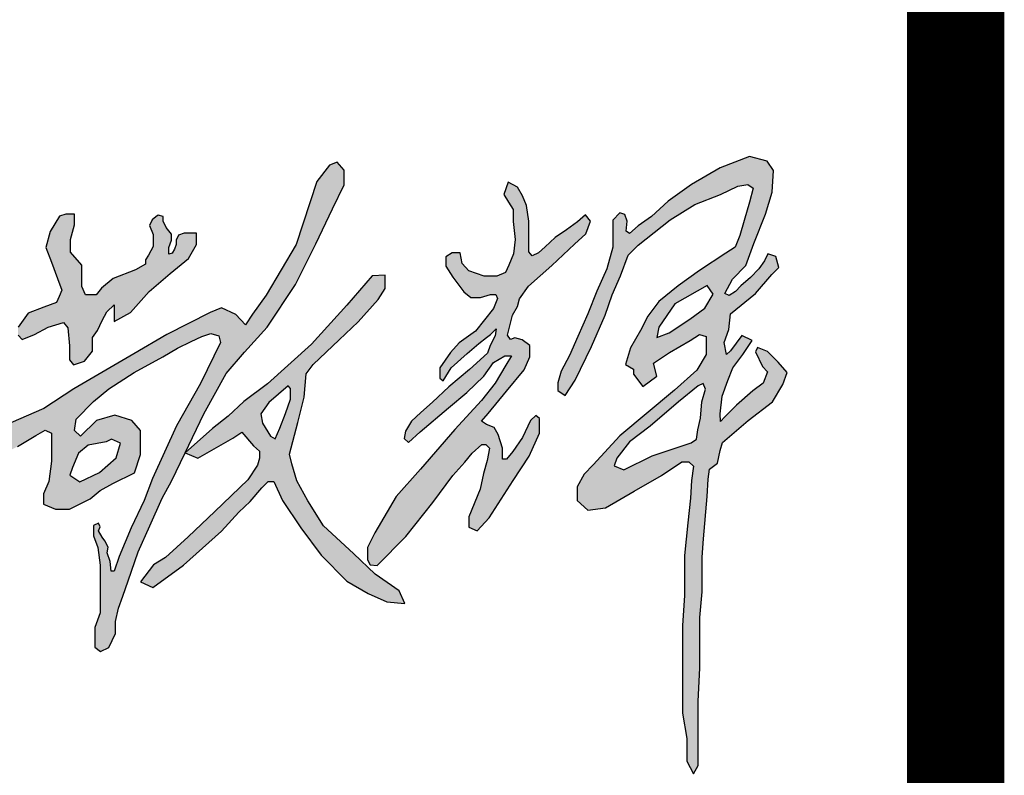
# Model space of a CAD drawing. Extents: x -302077 to 107904, y -9283 to 295706.
# Tile 262 of 297: x 14304 to 15317, y 248507 to 249285. Entities that reach past the tile are written whole.
import ezdxf

# ---------------------------------------------------------------- set-up
doc = ezdxf.new("R2010")
doc.units = 0
doc.header["$LTSCALE"] = 500
doc.header["$MEASUREMENT"] = 0
doc.layers.get('0').update_dxf_attribs({"linetype": 'CONTINUOUS'})
doc.layers.add('PUB_TITLE', color=4, linetype='CONTINUOUS')

# ---------------------------------------------------------------- blocks, each defined once
blk = doc.blocks.new('李敬辉')
h = blk.add_hatch(color=3)
h.paths.add_polyline_path([(3996.5, 949.9), (3919.8, 887.2), (3809.5, 793), (3729.9, 732.1), (3679.7, 668.6), (3669.6, 638.7), (3706.9, 622.2), (3817.5, 677.6), (3907.1, 707.5), (3970.1, 727.8), (3990.4, 742.7), (3996.3, 778.5), (4006, 824.1), (4011.9, 887.1), (4025.7, 937.2), (4016.7, 959.1)], flags=16)
h.paths.add_polyline_path([(4032, 1341.1), (3905.5, 1269.8), (3844.2, 1178.4), (3835.4, 1138.4), (3884.2, 1155.9), (3964.4, 1209.7), (4023.3, 1252.2), (4055.8, 1307.3)], flags=16)
h.paths.add_polyline_path([(3256.3, 1743.5), (3239.1, 1695.7), (3257.9, 1665.2), (3275.4, 1637), (3275.4, 1590.6), (3284.3, 1520.3), (3276.6, 1463.7), (3258.6, 1420.5), (3246.5, 1391.6), (3212.2, 1376.8), (3163.3, 1376.8), (3103.4, 1398.7), (3077.6, 1426.3), (3069.2, 1468.8), (3038.3, 1468.8), (3013.8, 1452.7), (3013.8, 1416), (3040.2, 1372.9), (3083, 1316.6), (3111.4, 1294.8), (3148.5, 1294.8), (3188, 1305.9), (3207.8, 1305.9), (3215.4, 1290.2), (3199.2, 1250.7), (3129, 1162.9), (3065.7, 1116.9), (3031.3, 1079.7), (2990.2, 1019.6), (2990.2, 980), (3002.5, 969.3), (3034.7, 1019.6), (3096.3, 1076.4), (3141.9, 1114.3), (3172.4, 1137.8), (3187.9, 1149.8), (3209.3, 1171.5), (3205.4, 1144.7), (3186.4, 1107.1), (3176.2, 1077.5), (3105.4, 1013.1), (3024.6, 946.4), (2961.7, 885.9), (2916.4, 845.5), (2879.9, 812.4), (2856.7, 773.9), (2851.3, 744.4), (2868, 729.6), (2913.9, 771), (3024.2, 863.9), (3095, 923.4), (3162.2, 988.1), (3199.8, 1041), (3221.7, 1053.5), (3242.8, 1066.7), (3269.9, 1066.7), (3247.3, 1030.3), (3206.2, 959.7), (3152.3, 892.8), (3048, 780.3), (2914.6, 624.9), (2820, 519.2), (2736.4, 377.1), (2707.5, 319.9), (2707.5, 271.6), (2718.3, 252.8), (2745.4, 249.2), (2858.1, 362.6), (2963.1, 494.8), (3040.7, 600.9), (3088, 652.1), (3116.2, 687.2), (3154.3, 721.3), (3169.9, 721.3), (3184.2, 707), (3175.2, 659.2), (3160, 608.6), (3147.2, 547.3), (3102.5, 439.3), (3102.5, 399.1), (3135.4, 384.2), (3182.1, 435.1), (3275.5, 581.1), (3338.1, 676.3), (3378.2, 765.6), (3378.2, 823.2), (3364, 834.1), (3343.1, 814.9), (3312.2, 748.1), (3274.6, 693.8), (3249.6, 663.8), (3233.7, 663.8), (3233.7, 706.9), (3217.9, 760.5), (3202.3, 787), (3172.4, 798.6), (3152.8, 811.7), (3179, 841.9), (3250.3, 928.9), (3319.2, 1012.8), (3341.3, 1063.1), (3341.3, 1107), (3311.2, 1129.8), (3281.9, 1136.6), (3265.6, 1130.9), (3253.7, 1147.7), (3273.4, 1224.7), (3292.3, 1258.9), (3300.9, 1289.2), (3335.2, 1337.8), (3426.7, 1418.5), (3514.9, 1502.1), (3559.8, 1542.1), (3577.8, 1591.9), (3558.2, 1616.4), (3526.3, 1589.5), (3483.8, 1557.6), (3439.6, 1527.4), (3401.2, 1491.4), (3374.2, 1468.6), (3349.7, 1456.3), (3337.5, 1471.8), (3337.5, 1533.9), (3337.5, 1591.2), (3327.7, 1652.9), (3312, 1690.3), (3293.1, 1724.5)])
h.paths.add_polyline_path([(2399.1, 950), (2324.1, 885.6), (2291.8, 840.4), (2298.3, 804.1), (2329.9, 753.2), (2348.1, 743.8), (2366.9, 785.4), (2388.6, 842.2), (2407.9, 897.9), (2407.9, 924.2), (2407.9, 940)], flags=16)
h.paths.add_polyline_path([(2725.7, 1379), (2627.5, 1264.2), (2489.2, 1112.6), (2318.3, 957.3), (2225.5, 889.5), (2164.9, 831.4), (2104.2, 784), (1996.8, 689), (2046.4, 668.3), (2183.7, 745.8), (2217.7, 770), (2263.7, 715.8), (2286.8, 695.6), (2286.8, 668.1), (2279.1, 640.7), (2241.6, 583.9), (2112.4, 460.7), (2008.5, 361.2), (1921.1, 281.2), (1873.5, 252), (1823.9, 185.9), (1871.5, 163.6), (1991.1, 251), (2139.4, 383.4), (2206.8, 457.7), (2250.4, 499.7), (2296, 552), (2320.7, 577.4), (2342.9, 577.4), (2377.1, 502.7), (2447.9, 397.1), (2527.5, 290.4), (2627.4, 188.8), (2710.2, 140.2), (2783.6, 107.8), (2853.8, 101.2), (2831.8, 151.6), (2737.5, 216.1), (2653, 296.3), (2536.3, 404.1), (2475, 501.9), (2432.5, 579.3), (2413.4, 645.4), (2403.8, 683.6), (2436.7, 807.2), (2460.6, 906.3), (2469.3, 996.4), (2496.6, 1033.1), (2598.2, 1129.4), (2672.2, 1199.7), (2749.1, 1286.2), (2776.5, 1328.9), (2776.5, 1380.6)])
h.paths.add_polyline_path([(1689.9, 731.3), (1619.3, 718.8), (1581.1, 687.5), (1558.3, 632.3), (1548.1, 601.5), (1587.4, 575.9), (1663.1, 612.3), (1728.6, 668.7), (1745.1, 726.2), (1710.4, 741.5)], flags=16)
h.paths.add_polyline_path([(1183.5, 736.1), (1135.3, 680.4), (1135.3, 637.9), (1187.9, 631.1), (1265.4, 671.1), (1343.6, 713.6), (1415.6, 756.7), (1451.9, 777.3), (1476.9, 766.1), (1476.9, 656.6), (1466.1, 576.7), (1445.6, 528.9), (1445.6, 488.6), (1491.6, 468.7), (1546.4, 468.7), (1627.3, 509.5), (1666.3, 542.2), (1715.8, 568.7), (1800, 610.5), (1823.7, 682.5), (1823.7, 776.5), (1789.4, 814.2), (1723.5, 836.2), (1652.4, 814.2), (1589, 754.2), (1566.5, 775.8), (1572.1, 819.5), (1640.5, 889.1), (1699.3, 937.6), (1799, 1001.9), (1910.2, 1063.5), (1966.9, 1096.7), (2020.9, 1122.3), (2062.9, 1142), (2097.2, 1154.5), (2128.3, 1145.2), (2134.9, 1119.1), (2057.3, 959.5), (1963.6, 793.8), (1869.9, 589), (1838.1, 503.3), (1786.6, 396.8), (1740.7, 285.2), (1721.1, 227.6), (1708.7, 227.6), (1705.4, 264.7), (1693.5, 298.9), (1697.4, 321.2), (1684.3, 345.8), (1673.5, 360.3), (1659.5, 385.2), (1665.7, 400.5), (1660, 414.6), (1640.6, 405.3), (1640.6, 365.8), (1657.3, 320.4), (1666.3, 251.5), (1666.3, 181), (1666.3, 123.1), (1666.3, 64.7), (1644.7, 8.4), (1644.7, -29.4), (1644.7, -68.9), (1667.3, -85.1), (1699.4, -69.4), (1725.7, -14.7), (1725.7, 32.1), (1737.3, 83), (1754.6, 130.3), (1774.9, 189.9), (1813.7, 303.5), (1860.2, 404.2), (1908.2, 512.7), (1944.4, 578.6), (1996.8, 689), (2070.3, 840.5), (2157.7, 998), (2228.2, 1080.9), (2316.4, 1178.2), (2427.8, 1344.3), (2506.4, 1503.7), (2572.1, 1639.4), (2617.3, 1732.8), (2617.3, 1789.9), (2589.4, 1821.2), (2559.7, 1810.5), (2511.1, 1746.3), (2429.5, 1500.9), (2312.8, 1303.1), (2260.4, 1228.8), (2233.1, 1187), (2195.3, 1227.4), (2139.4, 1253.8), (2094.3, 1236.1), (1925.7, 1150.5), (1796.8, 1074.1), (1563.7, 938.6), (1446.2, 861.5), (1288.4, 792.8), (1232.4, 768)])
h.paths.add_polyline_path([(1507.6, 1611.5), (1471.8, 1551.3), (1453.9, 1489.5), (1475.9, 1432), (1499.4, 1368.2), (1516.1, 1322.9), (1506.5, 1297.6), (1495.8, 1275.1), (1446.2, 1256.3), (1384.9, 1233.3), (1346, 1178.4), (1346, 1146.8), (1361.8, 1129.9), (1409.9, 1150.4), (1463, 1178.4), (1522.8, 1196.3), (1539.7, 1176.4), (1546.8, 1106.4), (1546.8, 1050.8), (1561.6, 1031.9), (1604.6, 1046.7), (1636.7, 1085.5), (1636.7, 1138.1), (1655.8, 1165.8), (1674.2, 1205.1), (1692.2, 1237.8), (1720, 1265.6), (1720, 1239.9), (1720, 1200.8), (1783.9, 1235.8), (1857, 1317.1), (1938.4, 1387.1), (2010.5, 1445.7), (2041.4, 1501.3), (2041.4, 1544.5), (1994, 1544.5), (1970.9, 1537.5), (1962, 1517.3), (1962, 1500.9), (1956.3, 1482.4), (1946.3, 1466.7), (1933.5, 1462.8), (1933.5, 1489.1), (1943.5, 1517.3), (1943.5, 1540.4), (1923.9, 1567.6), (1911.8, 1591.4), (1911.8, 1609.9), (1891.5, 1614.5), (1883.6, 1608.8), (1868.4, 1597.3), (1858.9, 1574.8), (1873.1, 1539.8), (1873.1, 1518.3), (1873.1, 1493), (1854.1, 1459.2), (1843.2, 1441.3), (1843.2, 1424.7), (1803.5, 1402), (1716.1, 1368.1), (1670.9, 1330.8), (1650.5, 1304.2), (1608.7, 1304.2), (1594, 1337.6), (1594, 1420.4), (1550.7, 1471), (1550.7, 1520.7), (1566, 1577.6), (1566, 1619.2), (1532.6, 1619.2)], flags=17)
h.paths.add_polyline_path([(168.3, 582.6), (175, 641.6), (267.1, 713.1), (434.8, 770.1), (553.4, 799.2), (623.7, 799.2), (670.1, 766.1), (662.8, 731.6), (607.8, 654.2), (515.7, 562), (470.6, 525.5), (470.6, 498.4), (527.6, 480.5), (649.6, 493.1), (809.4, 516.2), (985.6, 537.9), (1089.2, 557.1), (1146, 573), (1190.3, 543.8), (1208.6, 504.6), (1178.6, 451.1), (1102.6, 432.8), (970.6, 406.1), (837.8, 406.1), (676, 394.3), (617.4, 394.3), (617.4, 362.7), (653.2, 285.8), (662.5, 224), (643.8, 171.5), (596.9, 109.7), (500.3, 64.7), (399.1, 64.7), (276.5, 64.7), (186.7, 64.7), (113.4, 31.9), (0, 0), (30.7, 82.6), (125.2, 138.1), (253.7, 168.3), (377.2, 168.3), (435.3, 152.5), (527.3, 169.1), (556.4, 220.5), (526.5, 281), (446.1, 328.2), (375.6, 363), (287.7, 363), (223, 326.5), (138.4, 258.6), (74.6, 189.8), (15.7, 169.1), (-13.3, 198.9), (28.1, 265.2), (101.1, 355.5), (176.3, 421.5), (249.6, 448.8), (316.6, 466.8), (362, 491.2), (424.3, 559.5), (479, 604.9), (519.7, 656), (537.2, 689.2), (503.4, 689.2), (447.6, 663), (349.8, 615.9), (291.6, 607.2), (224.7, 582.2), (183.9, 575.8)])
h.paths.add_polyline_path([(454.2, 1235.9), (412.6, 1217.6), (373.2, 1179), (341.3, 1152.7), (323.3, 1137), (332.7, 1129.5), (391.2, 1138.8), (442.9, 1147.2), (466.8, 1162.8), (466.8, 1193.3), (466.8, 1220.7), (460.6, 1231.4)], flags=16)
h.paths.add_polyline_path([(584.9, 1900), (575.7, 1780.4), (575.7, 1654), (581.8, 1572.9), (581.8, 1526.9), (593.4, 1507.8), (633.2, 1521), (723.4, 1567.2), (787.9, 1588.9), (787.9, 1628.1), (740.8, 1726.6), (669, 1826.7), (622.6, 1881.6)], flags=16)
h.paths.add_polyline_path([(550.7, 2092.7), (510, 2033.6), (510, 1861.8), (521.2, 1723.2), (521.2, 1632), (521.2, 1554.5), (516.2, 1519.2), (503.1, 1492.2), (450, 1471.6), (373.8, 1446.8), (280.4, 1421.2), (207.1, 1394.8), (197.1, 1357.1), (229.1, 1323.6), (367.4, 1359.2), (439.3, 1380.6), (478.5, 1380.6), (499.6, 1370.1), (481.2, 1327.7), (410.9, 1298.6), (364.9, 1259.2), (303.2, 1209.7), (255.1, 1158.1), (215.5, 1107.2), (185.1, 1049.9), (185.1, 1017.4), (251.5, 1017.4), (369.7, 1047.8), (435.4, 1057.7), (448.1, 1043.5), (431.7, 976.1), (419, 915.1), (412, 871.7), (412, 836.2), (428.7, 822.1), (470.8, 841), (509.9, 894.5), (537.9, 969), (552.2, 1029.1), (565, 1083.3), (635.5, 1094.6), (742.4, 1103.1), (827.4, 1114), (889.7, 1120.5), (898.4, 1166.7), (891.9, 1200.2), (840, 1208), (741.9, 1208), (640, 1183.3), (590.8, 1162.2), (562, 1150.9), (543, 1162.2), (543, 1233.5), (552, 1265.7), (562.9, 1301.8), (577.4, 1349.3), (611.2, 1410.9), (685.9, 1450.1), (791.5, 1489.5), (880.3, 1536), (910.3, 1580.7), (878.4, 1632.1), (784.3, 1783.3), (711.3, 1895.6), (631.1, 2001), (590.4, 2061.4)])
h.paths.add_polyline_path([(4308.8, 1042.2), (4267.9, 1083.5), (4228.5, 1099), (4220.3, 1083), (4248, 1024.7), (4267, 1004.4), (4249.9, 960.1), (4210.1, 930), (4146.3, 875.1), (4101.2, 829.1), (4083.5, 810.5), (4082.6, 840.6), (4090.6, 909.6), (4112.8, 971.1), (4132.3, 1019.7), (4171.2, 1071.9), (4207.1, 1126.4), (4167, 1145.6), (4123.4, 1086.1), (4107.5, 1071.9), (4098.7, 1118.8), (4116.4, 1170.1), (4122.5, 1231), (4220.9, 1309.4), (4284.5, 1383.9), (4311.3, 1410.7), (4299.4, 1453.4), (4268.6, 1464.3), (4255.7, 1436.5), (4233.8, 1405.7), (4201, 1372), (4163.3, 1339.2), (4142.4, 1317.4), (4117.5, 1301.5), (4101.6, 1310.4), (4130.5, 1365), (4183.1, 1418.7), (4214, 1504.5), (4259.7, 1618.7), (4285.5, 1705.1), (4290.5, 1788.5), (4266.6, 1825.3), (4197.1, 1844.2), (4082.8, 1799.5), (3971.5, 1734.9), (3880, 1669.4), (3814.5, 1609.8), (3763.8, 1574), (3730, 1544.2), (3716.1, 1552.2), (3720, 1591.9), (3711.1, 1617.7), (3691.9, 1624.6), (3664.1, 1595.5), (3664.1, 1561.5), (3664.1, 1490.9), (3641.4, 1406.5), (3602.6, 1319.4), (3567.6, 1230.6), (3527.5, 1141.6), (3495.9, 1067.6), (3462.7, 1007.4), (3450.3, 962), (3450.3, 931.7), (3478.8, 912.7), (3517.5, 971.6), (3581.2, 1103.6), (3635, 1225.5), (3662.1, 1304.9), (3694, 1379.1), (3724.1, 1459.3), (3763, 1498.7), (3888.5, 1596.3), (3984.2, 1656.5), (4084.6, 1696), (4151.7, 1727.6), (4191.2, 1735.1), (4211.2, 1719.7), (4196.8, 1665.3), (4175.7, 1594.8), (4159, 1536.3), (4141.8, 1490.4), (4105.2, 1466.9), (4002.3, 1399.7), (3919.1, 1339.4), (3843.4, 1278.4), (3801.2, 1220.8), (3771.9, 1165.1), (3733.2, 1097.7), (3713.2, 1032.7), (3744.9, 1014.5), (3744.9, 994.8), (3781.7, 947.9), (3835.7, 987.8), (3822.8, 1038.2), (3884.7, 1080.2), (3966.2, 1126.1), (4001.8, 1149.6), (4027.6, 1142.7), (4027.6, 1072.2), (3991.9, 1011.1), (3905.3, 932.9), (3691.1, 754.7), (3587.5, 642), (3552.6, 606.3), (3525.8, 556), (3525.8, 503.2), (3567.2, 465.9), (3636.2, 474.9), (3747.4, 538.9), (3854.6, 600.6), (3933.3, 654.1), (3960.1, 654.1), (3978.9, 637), (3970.7, 581.1), (3966.9, 512.6), (3956.4, 415.5), (3943.8, 288.6), (3943.8, 132.3), (3935.5, 15.8), (3935.5, -184.7), (3935.5, -326), (3953.3, -425.1), (3953.3, -512.8), (3978.4, -561.8), (3996.7, -529.9), (3996.7, -404.6), (3996.7, -280.4), (4003, -148.6), (4003, -50.4), (4003, 46.6), (4013.1, 147.7), (4013.1, 282.3), (4017.6, 353.2), (4032.3, 518.3), (4035.5, 586.6), (4041.1, 624.7), (4072.8, 648.5), (4083.2, 698.5), (4091.9, 729.4), (4192, 815.3), (4286.7, 888.2), (4327, 954.7), (4343.5, 1002)])
for points in [[(4267, 1004.4), (4249.9, 960.1), (4210.1, 930), (4146.3, 875.1), (4101.2, 829.1), (4083.5, 810.5), (4082.6, 840.6), (4090.6, 909.6), (4112.8, 971.1), (4132.3, 1019.7), (4171.2, 1071.9), (4207.1, 1126.4), (4167, 1145.6), (4123.4, 1086.1), (4107.5, 1071.9), (4098.7, 1118.8), (4116.4, 1170.1), (4122.5, 1231), (4220.9, 1309.4), (4284.5, 1383.9), (4311.3, 1410.7), (4299.4, 1453.4), (4268.6, 1464.3), (4255.7, 1436.5), (4233.8, 1405.7), (4201, 1372), (4163.3, 1339.2), (4142.4, 1317.4), (4117.5, 1301.5), (4101.6, 1310.4), (4130.5, 1365), (4183.1, 1418.7), (4214, 1504.5), (4259.7, 1618.7), (4285.5, 1705.1), (4290.5, 1788.5), (4266.6, 1825.3), (4197.1, 1844.2), (4082.8, 1799.5), (3971.5, 1734.9), (3880, 1669.4), (3814.5, 1609.8), (3763.8, 1574), (3730, 1544.2), (3716.1, 1552.2), (3720, 1591.9), (3711.1, 1617.7), (3691.9, 1624.6), (3664.1, 1595.5), (3664.1, 1561.5), (3664.1, 1490.9), (3641.4, 1406.5), (3602.6, 1319.4), (3567.6, 1230.6), (3527.5, 1141.6), (3495.9, 1067.6), (3462.7, 1007.4), (3450.3, 962), (3450.3, 931.7), (3478.8, 912.7), (3517.5, 971.6), (3581.2, 1103.6), (3635, 1225.5), (3662.1, 1304.9), (3694, 1379.1), (3724.1, 1459.3), (3763, 1498.7), (3888.5, 1596.3), (3984.2, 1656.5), (4084.6, 1696), (4151.7, 1727.6), (4191.2, 1735.1), (4211.2, 1719.7), (4196.8, 1665.3), (4175.7, 1594.8), (4159, 1536.3), (4141.8, 1490.4), (4105.2, 1466.9), (4002.3, 1399.7), (3919.1, 1339.4), (3843.4, 1278.4), (3801.2, 1220.8), (3771.9, 1165.1), (3733.2, 1097.7), (3713.2, 1032.7), (3744.9, 1014.5), (3744.9, 994.8), (3781.7, 947.9), (3835.7, 987.8), (3822.8, 1038.2), (3884.7, 1080.2), (3966.2, 1126.1), (4001.8, 1149.6), (4027.6, 1142.7), (4027.6, 1072.2), (3991.9, 1011.1), (3905.3, 932.9), (3691.1, 754.7), (3587.5, 642), (3552.6, 606.3), (3525.8, 556), (3525.8, 503.2), (3567.2, 465.9), (3636.2, 474.9), (3747.4, 538.9), (3854.6, 600.6), (3933.3, 654.1), (3960.1, 654.1), (3978.9, 637), (3970.7, 581.1), (3966.9, 512.6), (3956.4, 415.5), (3943.8, 288.6), (3943.8, 132.3), (3935.5, 15.8), (3935.5, -184.7), (3935.5, -326), (3953.3, -425.1), (3953.3, -512.8), (3978.4, -561.8), (3996.7, -529.9), (3996.7, -404.6), (3996.7, -280.4), (4003, -148.6), (4003, -50.4), (4003, 46.6), (4013.1, 147.7), (4013.1, 282.3), (4017.6, 353.2), (4032.3, 518.3), (4035.5, 586.6), (4041.1, 624.7), (4072.8, 648.5), (4083.2, 698.5), (4091.9, 729.4), (4192, 815.3), (4286.7, 888.2), (4327, 954.7), (4343.5, 1002), (4308.8, 1042.2)], [(1343.6, 713.6), (1415.6, 756.7), (1451.9, 777.3), (1476.9, 766.1), (1476.9, 656.6), (1466.1, 576.7), (1445.6, 528.9), (1445.6, 488.6), (1491.6, 468.7), (1546.4, 468.7), (1627.3, 509.5), (1666.3, 542.2), (1715.8, 568.7), (1800, 610.5), (1823.7, 682.5), (1823.7, 776.5), (1789.4, 814.2), (1723.5, 836.2), (1652.4, 814.2), (1589, 754.2), (1566.5, 775.8), (1572.1, 819.5), (1640.5, 889.1), (1699.3, 937.6), (1799, 1001.9), (1910.2, 1063.5), (1966.9, 1096.7), (2020.9, 1122.3), (2062.9, 1142), (2097.2, 1154.5), (2128.3, 1145.2), (2134.9, 1119.1), (2057.3, 959.5), (1963.6, 793.8), (1869.9, 589), (1838.1, 503.3), (1786.6, 396.8), (1740.7, 285.2), (1721.1, 227.6), (1708.7, 227.6), (1705.4, 264.7), (1693.5, 298.9), (1697.4, 321.2), (1684.3, 345.8), (1673.5, 360.3), (1659.5, 385.2), (1665.7, 400.5), (1660, 414.6), (1640.6, 405.3), (1640.6, 365.8), (1657.3, 320.4), (1666.3, 251.5), (1666.3, 181), (1666.3, 123.1), (1666.3, 64.7), (1644.7, 8.4), (1644.7, -29.4), (1644.7, -68.9), (1667.3, -85.1), (1699.4, -69.4), (1725.7, -14.7), (1725.7, 32.1), (1737.3, 83), (1754.6, 130.3), (1774.9, 189.9), (1813.7, 303.5), (1860.2, 404.2), (1908.2, 512.7), (1944.4, 578.6), (1996.8, 689), (2070.3, 840.5), (2157.7, 998), (2228.2, 1080.9), (2316.4, 1178.2), (2427.8, 1344.3), (2506.4, 1503.7), (2572.1, 1639.4), (2617.3, 1732.8), (2617.3, 1789.9), (2589.4, 1821.2), (2559.7, 1810.5), (2511.1, 1746.3), (2429.5, 1500.9), (2312.8, 1303.1), (2260.4, 1228.8), (2233.1, 1187), (2195.3, 1227.4), (2139.4, 1253.8), (2094.3, 1236.1), (1925.7, 1150.5), (1796.8, 1074.1), (1563.7, 938.6), (1446.2, 861.5), (1288.4, 792.8)], [(1346, 1146.8), (1361.8, 1129.9), (1409.9, 1150.4), (1463, 1178.4), (1522.8, 1196.3), (1539.7, 1176.4), (1546.8, 1106.4), (1546.8, 1050.8), (1561.6, 1031.9), (1604.6, 1046.7), (1636.7, 1085.5), (1636.7, 1138.1), (1655.8, 1165.8), (1674.2, 1205.1), (1692.2, 1237.8), (1720, 1265.6), (1720, 1239.9), (1720, 1200.8), (1783.9, 1235.8), (1857, 1317.1), (1938.4, 1387.1), (2010.5, 1445.7), (2041.4, 1501.3), (2041.4, 1544.5), (1994, 1544.5), (1970.9, 1537.5), (1962, 1517.3), (1962, 1500.9), (1956.3, 1482.4), (1946.3, 1466.7), (1933.5, 1462.8), (1933.5, 1489.1), (1943.5, 1517.3), (1943.5, 1540.4), (1923.9, 1567.6), (1911.8, 1591.4), (1911.8, 1609.9), (1891.5, 1614.5), (1883.6, 1608.8), (1868.4, 1597.3), (1858.9, 1574.8), (1873.1, 1539.8), (1873.1, 1518.3), (1873.1, 1493), (1854.1, 1459.2), (1843.2, 1441.3), (1843.2, 1424.7), (1803.5, 1402), (1716.1, 1368.1), (1670.9, 1330.8), (1650.5, 1304.2), (1608.7, 1304.2), (1594, 1337.6), (1594, 1420.4), (1550.7, 1471), (1550.7, 1520.7), (1566, 1577.6), (1566, 1619.2), (1532.6, 1619.2), (1507.6, 1611.5), (1471.8, 1551.3), (1453.9, 1489.5), (1475.9, 1432), (1499.4, 1368.2), (1516.1, 1322.9), (1506.5, 1297.6), (1495.8, 1275.1), (1446.2, 1256.3), (1384.9, 1233.3), (1346, 1178.4)], [(4308.8, 1042.2), (4267.9, 1083.5), (4228.5, 1099), (4220.3, 1083), (4248, 1024.7), (4267, 1004.4)]]:
    blk.add_lwpolyline(points)
for points in [[(3256.3, 1743.5), (3239.1, 1695.7), (3257.9, 1665.2), (3275.4, 1637), (3275.4, 1590.6), (3284.3, 1520.3), (3276.6, 1463.7), (3258.6, 1420.5), (3246.5, 1391.6), (3212.2, 1376.8), (3163.3, 1376.8), (3103.4, 1398.7), (3077.6, 1426.3), (3069.2, 1468.8), (3038.3, 1468.8), (3013.8, 1452.7), (3013.8, 1416), (3040.2, 1372.9), (3083, 1316.6), (3111.4, 1294.8), (3148.5, 1294.8), (3188, 1305.9), (3207.8, 1305.9), (3215.4, 1290.2), (3199.2, 1250.7), (3129, 1162.9), (3065.7, 1116.9), (3031.3, 1079.7), (2990.2, 1019.6), (2990.2, 980), (3002.5, 969.3), (3034.7, 1019.6), (3096.3, 1076.4), (3141.9, 1114.3), (3172.4, 1137.8), (3187.9, 1149.8), (3209.3, 1171.5), (3205.4, 1144.7), (3186.4, 1107.1), (3176.2, 1077.5), (3105.4, 1013.1), (3024.6, 946.4), (2961.7, 885.9), (2916.4, 845.5), (2879.9, 812.4), (2856.7, 773.9), (2851.3, 744.4), (2868, 729.6), (2913.9, 771), (3024.2, 863.9), (3095, 923.4), (3162.2, 988.1), (3199.8, 1041), (3221.7, 1053.5), (3242.8, 1066.7), (3269.9, 1066.7), (3247.3, 1030.3), (3206.2, 959.7), (3152.3, 892.8), (3048, 780.3), (2914.6, 624.9), (2820, 519.2), (2736.4, 377.1), (2707.5, 319.9), (2707.5, 271.6), (2718.3, 252.8), (2745.4, 249.2), (2858.1, 362.6), (2963.1, 494.8), (3040.7, 600.9), (3088, 652.1), (3116.2, 687.2), (3154.3, 721.3), (3169.9, 721.3), (3184.2, 707), (3175.2, 659.2), (3160, 608.6), (3147.2, 547.3), (3102.5, 439.3), (3102.5, 399.1), (3135.4, 384.2), (3182.1, 435.1), (3275.5, 581.1), (3338.1, 676.3), (3378.2, 765.6), (3378.2, 823.2), (3364, 834.1), (3343.1, 814.9), (3312.2, 748.1), (3274.6, 693.8), (3249.6, 663.8), (3233.7, 663.8), (3233.7, 706.9), (3217.9, 760.5), (3202.3, 787), (3172.4, 798.6), (3152.8, 811.7), (3179, 841.9), (3250.3, 928.9), (3319.2, 1012.8), (3341.3, 1063.1), (3341.3, 1107), (3311.2, 1129.8), (3281.9, 1136.6), (3265.6, 1130.9), (3253.7, 1147.7), (3273.4, 1224.7), (3292.3, 1258.9), (3300.9, 1289.2), (3335.2, 1337.8), (3426.7, 1418.5), (3514.9, 1502.1), (3559.8, 1542.1), (3577.8, 1591.9), (3558.2, 1616.4), (3526.3, 1589.5), (3483.8, 1557.6), (3439.6, 1527.4), (3401.2, 1491.4), (3374.2, 1468.6), (3349.7, 1456.3), (3337.5, 1471.8), (3337.5, 1533.9), (3337.5, 1591.2), (3327.7, 1652.9), (3312, 1690.3), (3293.1, 1724.5)], [(2725.7, 1379), (2627.5, 1264.2), (2489.2, 1112.6), (2318.3, 957.3), (2225.5, 889.5), (2164.9, 831.4), (2104.2, 784), (1996.8, 689), (2046.4, 668.3), (2183.7, 745.8), (2217.7, 770), (2263.7, 715.8), (2286.8, 695.6), (2286.8, 668.1), (2279.1, 640.7), (2241.6, 583.9), (2112.4, 460.7), (2008.5, 361.2), (1921.1, 281.2), (1873.5, 252), (1823.9, 185.9), (1871.5, 163.6), (1991.1, 251), (2139.4, 383.4), (2206.8, 457.7), (2250.4, 499.7), (2296, 552), (2320.7, 577.4), (2342.9, 577.4), (2377.1, 502.7), (2447.9, 397.1), (2527.5, 290.4), (2627.4, 188.8), (2710.2, 140.2), (2783.6, 107.8), (2853.8, 101.2), (2831.8, 151.6), (2737.5, 216.1), (2653, 296.3), (2536.3, 404.1), (2475, 501.9), (2432.5, 579.3), (2413.4, 645.4), (2403.8, 683.6), (2436.7, 807.2), (2460.6, 906.3), (2469.3, 996.4), (2496.6, 1033.1), (2598.2, 1129.4), (2672.2, 1199.7), (2749.1, 1286.2), (2776.5, 1328.9), (2776.5, 1380.6)], [(4032, 1341.1), (3905.5, 1269.8), (3844.2, 1178.4), (3835.4, 1138.4), (3884.2, 1155.9), (3964.4, 1209.7), (4023.3, 1252.2), (4055.8, 1307.3)], [(2399.1, 950), (2324.1, 885.6), (2291.8, 840.4), (2298.3, 804.1), (2329.9, 753.2), (2348.1, 743.8), (2366.9, 785.4), (2388.6, 842.2), (2407.9, 897.9), (2407.9, 924.2), (2407.9, 940)], [(3996.5, 949.9), (3919.8, 887.2), (3809.5, 793), (3729.9, 732.1), (3679.7, 668.6), (3669.6, 638.7), (3706.9, 622.2), (3817.5, 677.6), (3907.1, 707.5), (3970.1, 727.8), (3990.4, 742.7), (3996.3, 778.5), (4006, 824.1), (4011.9, 887.1), (4025.7, 937.2), (4016.7, 959.1)], [(1689.9, 731.3), (1619.3, 718.8), (1581.1, 687.5), (1558.3, 632.3), (1548.1, 601.5), (1587.4, 575.9), (1663.1, 612.3), (1728.6, 668.7), (1745.1, 726.2), (1710.4, 741.5)]]:
    blk.add_lwpolyline(points, close=True)
blk = doc.blocks.new('wrtgtg')
at = {"color": 4}
blk.add_line((7804.3, -4841.2), (7804.3, 52558.8), dxfattribs=at)
at = {"layer": 'PUB_TITLE'}
blk.add_line((7804.3, -4841.2), (7804.3, 52558.8), dxfattribs=at)
at = {"layer": 'PUB_TITLE', "const_width": 100}
blk.add_lwpolyline([(-72795.7, -4841.2), (7804.3, -4841.2), (7804.3, 52558.8), (-72795.7, 52558.8)], close=True, dxfattribs=at)
at = {"xscale": 0.2640132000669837, "yscale": 0.2640132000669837, "zscale": 0.2640132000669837}
blk.add_blockref('李敬辉', (6484, 6510.3), dxfattribs=at)

msp = doc.modelspace()

# ---------------------------------------------------------------- block references
msp.add_blockref('wrtgtg', (7462.635, 242147.088))

doc.saveas('drawing.dxf')
